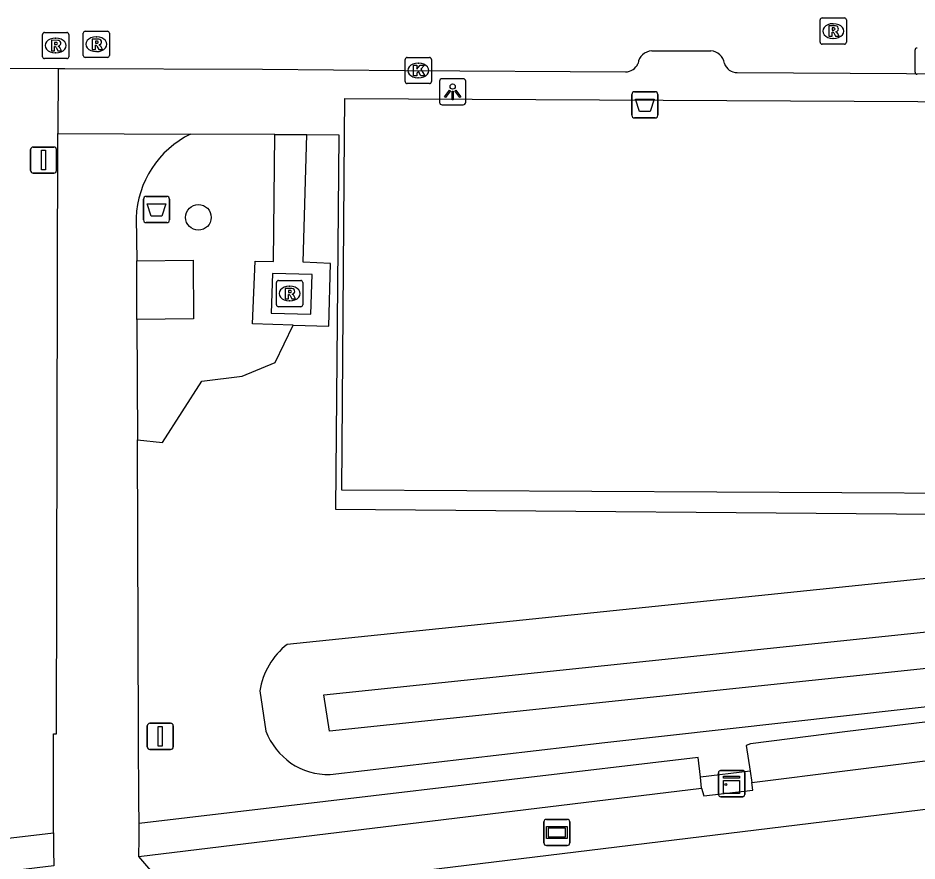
# Model space of a CAD drawing. Extents: x 161477 to 163040, y 383680 to 384868.
# Drawn here: x 161890.41 to 161924.76, y 384051.3 to 384083.51 of the extents above; entities that cross this region are included whole.
import ezdxf

# ---------------------------------------------------------------- set-up
doc = ezdxf.new("R2010")
doc.units = 0
for name, color, linetype in [('IMGEO_Afvalbak', 7, 'Continuous'), ('IMGEO_Boom', 7, 'Continuous'), ('IMGEO_Fietspad_gesloten', 7, 'Continuous'), ('IMGEO_Fietspad_open', 7, 'Continuous'), ('IMGEO_Groenvoorziening', 7, 'Continuous'), ('IMGEO_Haag', 7, 'Continuous'), ('IMGEO_Kast', 7, 'Continuous'), ('IMGEO_Kolk', 7, 'Continuous'), ('IMGEO_Lichtpunt', 7, 'Continuous'), ('IMGEO_Meer_plas_ven_vijver', 7, 'Continuous'), ('IMGEO_Pand', 7, 'Continuous'), ('IMGEO_Rijbaan_lokaal_open', 7, 'Continuous'), ('IMGEO_Rioolput', 7, 'Continuous'), ('IMGEO_Verkeersbordpaal', 7, 'Continuous'), ('IMGEO_Verklikker', 7, 'Continuous'), ('IMGEO_Voetpad_gesloten', 7, 'Continuous'), ('IMGEO_Voetpad_open', 7, 'Continuous')]:
    doc.layers.add(name, color=color, linetype=linetype)

msp = doc.modelspace()

# ---------------------------------------------------------------- linework, layer by layer
at = {"layer": 'IMGEO_Afvalbak'}
for p, q in [((161913.867, 384079.792), (161913.867, 384080.592)), ((161913.867, 384080.592), (161913.867, 384079.792)), ((161913.967, 384080.692), (161914.757, 384080.692)), ((161914.757, 384080.692), (161913.967, 384080.692)), ((161914.857, 384080.592), (161914.857, 384079.792)), ((161914.857, 384079.792), (161914.857, 384080.592)), ((161914.757, 384079.692), (161913.967, 384079.692)), ((161913.967, 384079.692), (161914.757, 384079.692)), ((161895.21, 384075.792), (161895.21, 384076.592)), ((161895.21, 384076.592), (161895.21, 384075.792)), ((161895.31, 384076.692), (161896.1, 384076.692)), ((161896.1, 384076.692), (161895.31, 384076.692)), ((161896.2, 384076.592), (161896.2, 384075.792)), ((161896.2, 384075.792), (161896.2, 384076.592)), ((161896.1, 384075.692), (161895.31, 384075.692)), ((161895.31, 384075.692), (161896.1, 384075.692))]:
    msp.add_line(p, q, dxfattribs=at)
for points in [[(161914.01, 384080.406), (161914.714, 384080.406), (161914.565, 384079.936), (161914.159, 384079.936), (161914.01, 384080.406)], [(161895.353, 384076.406), (161896.057, 384076.406), (161895.908, 384075.936), (161895.502, 384075.936), (161895.353, 384076.406)]]:
    msp.add_lwpolyline(points, dxfattribs=at)
for centre, start, end in [((161913.967, 384080.592), 90, 180), ((161913.967, 384080.592), 90, 180), ((161914.757, 384080.592), 0, 90), ((161914.757, 384080.592), 360, 90), ((161913.967, 384079.792), 180, 270), ((161913.967, 384079.792), 180, 270), ((161914.757, 384079.792), 270, 0), ((161914.757, 384079.792), 270, 0), ((161895.31, 384076.592), 90, 180), ((161895.31, 384076.592), 90, 180), ((161896.1, 384076.592), 0, 90), ((161896.1, 384076.592), 360, 90), ((161895.31, 384075.792), 180, 270), ((161895.31, 384075.792), 180, 270), ((161896.1, 384075.792), 270, 0), ((161896.1, 384075.792), 270, 0)]:
    msp.add_arc(centre, 0.1, start, end, dxfattribs=at)
at = {"layer": 'IMGEO_Boom'}
msp.add_circle((161897.306, 384075.892), 0.489, dxfattribs=at)
at = {"layer": 'IMGEO_Fietspad_gesloten'}
msp.add_lwpolyline([(162037.582, 384067.034), (162036.674, 384066.924), (162002.758, 384062.766), (162000, 384062.428), (161967.056, 384058.389), (161896.476, 384049.775)], dxfattribs=at)
at = {"layer": 'IMGEO_Fietspad_open'}
for points in [[(161891.768, 384052.371), (161891.77, 384053.173), (161891.776, 384056.158), (161891.888, 384056.155), (161891.942, 384079.096)], [(161891.942, 384079.096), (161897.004, 384079.075)], [(161894.925, 384075.881), (161894.952, 384074.237)], [(161894.96, 384071.994), (161894.952, 384074.237)], [(161894.96, 384071.994), (161894.977, 384067.394)], [(161895.037, 384052.736), (161895.031, 384053.614), (161895.016, 384055.979), (161895.02, 384056.148), (161894.977, 384067.394)], [(161895.034, 384051.475), (161895.041, 384052.157), (161895.037, 384052.736)], [(161891.768, 384052.371), (161891.774, 384051.718), (161891.78, 384051.119)], [(161896.476, 384049.775), (161895.034, 384051.475)]]:
    msp.add_lwpolyline(points, dxfattribs=at)
msp.add_arc((161898.668, 384075.718), 3.747, 116.3693, 177.5099, dxfattribs=at)
at = {"layer": 'IMGEO_Groenvoorziening'}
for points in [[(161894.977, 384067.394), (161895.938, 384067.29), (161897.439, 384069.639), (161898.975, 384069.825), (161900.236, 384070.343), (161900.93, 384071.773)], [(161955.697, 384065.254), (161900.694, 384059.573)], [(161902.335, 384054.602), (161912.831, 384055.823), (161958.883, 384060.974), (161958.747, 384062.264), (161958.576, 384063.876)], [(161899.651, 384057.801), (161899.882, 384056.265)]]:
    msp.add_lwpolyline(points, dxfattribs=at)
for centre, radius, start, end in [((161902.475, 384057.332), 2.863, 128.4731, 170.5647), ((161902.278, 384057.159), 2.557, 200.4553, 271.2745)]:
    msp.add_arc(centre, radius, start, end, dxfattribs=at)
at = {"layer": 'IMGEO_Haag'}
for points in [[(162038.737, 384070.163), (162002.248, 384065.704), (161960.413, 384060.87), (161922.11, 384056.25), (161918.395, 384055.773), (161918.236, 384055.715), (161918.381, 384054.734)], [(161918.446, 384054.301), (161922.11, 384054.757), (161945.247, 384057.634), (161960.6, 384059.493), (162005.124, 384064.883), (162038.896, 384068.971)], [(161916.484, 384054.507), (161916.402, 384055.251), (161895.037, 384052.736)], [(161895.034, 384051.475), (161916.531, 384054.083)], [(161891.78, 384051.119), (161849.248, 384045.991), (161826.315, 384043.257), (161826.166, 384044.649), (161891.768, 384052.371)]]:
    msp.add_lwpolyline(points, dxfattribs=at)
at = {"layer": 'IMGEO_Kast'}
for p, q in [((161917.178, 384053.83), (161917.178, 384054.671)), ((161917.178, 384054.671), (161917.178, 384053.83)), ((161917.253, 384054.755), (161918.094, 384054.755)), ((161918.094, 384054.755), (161917.253, 384054.755)), ((161918.178, 384054.68), (161918.178, 384053.839)), ((161918.178, 384053.839), (161918.178, 384054.68)), ((161918.103, 384053.755), (161917.262, 384053.755)), ((161917.262, 384053.755), (161918.103, 384053.755))]:
    msp.add_line(p, q, dxfattribs=at)
for points in [[(161917.373, 384054.545), (161917.973, 384054.545), (161917.973, 384054.46), (161917.373, 384054.46), (161917.373, 384054.545)], [(161917.373, 384054.37), (161917.973, 384054.37), (161917.973, 384053.881), (161917.373, 384053.881), (161917.373, 384054.37)]]:
    msp.add_lwpolyline(points, dxfattribs=at)
msp.add_circle((161917.457, 384054.219), 0.0377, dxfattribs=at)
for centre, start, end in [((161917.256, 384054.677), 92.4484, 184.2845), ((161917.256, 384054.677), 92.4484, 184.2845), ((161918.1, 384054.677), 2.4484, 94.2845), ((161918.1, 384054.677), 2.4484, 94.2845), ((161917.256, 384053.833), 182.4484, 274.2845), ((161917.256, 384053.833), 182.4484, 274.2845), ((161918.1, 384053.833), 272.4484, 4.2845), ((161918.1, 384053.833), 272.4484, 4.2845)]:
    msp.add_arc(centre, 0.0779, start, end, dxfattribs=at)
at = {"layer": 'IMGEO_Kolk'}
for p, q in [((161924.686, 384081.437), (161924.686, 384082.289)), ((161905.209, 384081.078), (161905.209, 384081.93)), ((161905.284, 384082.004), (161906.136, 384082.004)), ((161906.21, 384081.93), (161906.21, 384081.078)), ((161905.697, 384081.784), (161905.722, 384081.784)), ((161905.72, 384081.224), (161905.695, 384081.224)), ((161906.136, 384081.004), (161905.284, 384081.004))]:
    msp.add_line(p, q, dxfattribs=at)
for points in [[(161924.686, 384081.437), (161924.686, 384082.289)], [(161905.209, 384081.078), (161905.209, 384081.93)], [(161905.284, 384082.004), (161906.136, 384082.004)], [(161906.21, 384081.93), (161906.21, 384081.078)], [(161905.53, 384081.704), (161905.653, 384081.704), (161905.653, 384081.553), (161905.783, 384081.704), (161905.947, 384081.704), (161905.801, 384081.553), (161905.954, 384081.304), (161905.802, 384081.304), (161905.717, 384081.468), (161905.653, 384081.401), (161905.653, 384081.304), (161905.53, 384081.304), (161905.53, 384081.704)], [(161906.136, 384081.004), (161905.284, 384081.004)]]:
    msp.add_lwpolyline(points, dxfattribs=at)
for centre, start, end in [((161924.763, 384082.287), 91.552, 178.448), ((161924.763, 384082.287), 91.552, 178.448), ((161905.286, 384081.928), 91.552, 178.448), ((161905.286, 384081.928), 91.552, 178.448), ((161906.134, 384081.928), 1.552, 88.448), ((161906.134, 384081.928), 1.552, 88.448), ((161924.763, 384081.439), 181.552, 268.448), ((161924.763, 384081.439), 181.552, 268.448), ((161905.286, 384081.08), 181.552, 268.448), ((161905.286, 384081.08), 181.552, 268.448), ((161906.134, 384081.08), 271.552, 358.448), ((161906.134, 384081.08), 271.552, 358.448)]:
    msp.add_arc(centre, 0.0765, start, end, dxfattribs=at)
for centre, major_axis, ratio, start_param, end_param in [((161905.696, 384081.504), (-0.387, 0.002), 0.722429, 4.712389, 7.853982), ((161905.721, 384081.504), (-0.39, 0.002), 0.717154, 1.570796, 4.712389)]:
    msp.add_ellipse(centre, major_axis=major_axis, ratio=ratio, start_param=start_param, end_param=end_param, dxfattribs=at)
at = {"layer": 'IMGEO_Lichtpunt'}
for p, q in [((161906.521, 384081.094), (161906.521, 384080.287)), ((161906.521, 384081.094), (161906.521, 384080.287)), ((161907.423, 384081.189), (161906.615, 384081.189)), ((161907.423, 384081.189), (161906.615, 384081.189)), ((161907.517, 384080.287), (161907.517, 384081.094)), ((161907.517, 384080.287), (161907.517, 384081.094)), ((161906.615, 384080.193), (161907.423, 384080.193)), ((161906.615, 384080.193), (161907.423, 384080.193))]:
    msp.add_line(p, q, dxfattribs=at)
for points in [[(161906.895, 384080.758), (161906.934, 384080.73), (161906.746, 384080.468), (161906.708, 384080.495), (161906.895, 384080.758)], [(161906.997, 384080.71), (161907.044, 384080.71), (161907.044, 384080.388), (161906.997, 384080.388), (161906.997, 384080.71)], [(161907.107, 384080.73), (161907.145, 384080.757), (161907.332, 384080.495), (161907.293, 384080.467), (161907.107, 384080.73)]]:
    msp.add_lwpolyline(points, dxfattribs=at)
msp.add_circle((161907.02, 384080.892), 0.0994, dxfattribs=at)
for centre, start, end in [((161906.615, 384081.094), 90, 180), ((161906.615, 384081.094), 90, 180), ((161907.423, 384081.094), 0, 90), ((161907.423, 384081.094), 0, 90), ((161906.615, 384080.287), 180, 270), ((161906.615, 384080.287), 180, 270), ((161907.423, 384080.287), 270, 0), ((161907.423, 384080.287), 270, 360)]:
    msp.add_arc(centre, 0.0946, start, end, dxfattribs=at)
at = {"layer": 'IMGEO_Meer_plas_ven_vijver'}
msp.add_lwpolyline([(161902.312, 384056.265), (161902.1, 384057.645), (161954.86, 384063.165), (161955.093, 384061.806), (161902.312, 384056.265)], dxfattribs=at)
at = {"layer": 'IMGEO_Pand'}
msp.add_lwpolyline([(161946.625, 384070.228), (161926.714, 384070.332), (161926.667, 384065.338), (161902.781, 384065.468), (161902.893, 384079.051), (161902.904, 384080.434), (161946.686, 384080.203), (161946.625, 384070.228)], dxfattribs=at)
at = {"layer": 'IMGEO_Rijbaan_lokaal_open'}
for points in [[(161914.63, 384082.252), (161916.884, 384082.256)], [(161886.537, 384081.602), (161888.039, 384081.596), (161891.948, 384081.586)], [(161891.948, 384081.586), (161892.202, 384081.585), (161899.76, 384081.554), (161905.177, 384081.508), (161913.625, 384081.451)], [(161917.889, 384081.427), (161924.36, 384081.386), (161931.914, 384081.333)]]:
    msp.add_lwpolyline(points, dxfattribs=at)
for centre, radius, start, end in [((161914.648, 384081.701), 0.551, 91.8384, 172.7198), ((161916.841, 384081.691), 0.567, 8.3606, 85.6444), ((161913.624, 384081.966), 0.515, 270.0781, 337.7453), ((161917.883, 384081.935), 0.508, 198.5825, 270.632)]:
    msp.add_arc(centre, radius, start, end, dxfattribs=at)
at = {"layer": 'IMGEO_Rioolput'}
for p, q in [((161921.06, 384082.585), (161921.06, 384083.437)), ((161921.135, 384083.511), (161921.987, 384083.511)), ((161921.548, 384083.291), (161921.573, 384083.291)), ((161922.061, 384083.437), (161922.061, 384082.585)), ((161891.426, 384082.959), (161892.278, 384082.959)), ((161892.908, 384082.081), (161892.908, 384082.933)), ((161892.983, 384083.007), (161893.835, 384083.007)), ((161893.909, 384082.933), (161893.909, 384082.081)), ((161891.351, 384082.033), (161891.351, 384082.885)), ((161891.839, 384082.739), (161891.864, 384082.739)), ((161892.352, 384082.885), (161892.352, 384082.033)), ((161893.396, 384082.787), (161893.421, 384082.787)), ((161921.571, 384082.731), (161921.546, 384082.731)), ((161921.987, 384082.511), (161921.135, 384082.511)), ((161892.278, 384081.959), (161891.426, 384081.959)), ((161891.862, 384082.179), (161891.837, 384082.179)), ((161893.835, 384082.007), (161892.983, 384082.007)), ((161893.419, 384082.227), (161893.394, 384082.227)), ((161900.289, 384072.554), (161900.289, 384073.406)), ((161900.364, 384073.48), (161901.216, 384073.48)), ((161901.29, 384073.406), (161901.29, 384072.554)), ((161900.777, 384073.26), (161900.802, 384073.26)), ((161900.8, 384072.7), (161900.775, 384072.7)), ((161901.216, 384072.48), (161900.364, 384072.48))]:
    msp.add_line(p, q, dxfattribs=at)
for points in [[(161921.06, 384082.585), (161921.06, 384083.437)], [(161921.135, 384083.511), (161921.987, 384083.511)], [(161922.061, 384083.437), (161922.061, 384082.585)], [(161891.426, 384082.959), (161892.278, 384082.959)], [(161892.908, 384082.081), (161892.908, 384082.933)], [(161892.983, 384083.007), (161893.835, 384083.007)], [(161893.909, 384082.933), (161893.909, 384082.081)], [(161921.649, 384083.209), (161921.397, 384083.211), (161921.397, 384082.811)], [(161921.397, 384082.811), (161921.521, 384082.811), (161921.521, 384082.973), (161921.532, 384082.973)], [(161921.575, 384083.13), (161921.521, 384083.13), (161921.521, 384083.049)], [(161921.521, 384083.049), (161921.573, 384083.049)], [(161921.579, 384082.944), (161921.65, 384082.811), (161921.79, 384082.811), (161921.725, 384082.937)], [(161891.351, 384082.033), (161891.351, 384082.885)], [(161891.94, 384082.657), (161891.688, 384082.659), (161891.688, 384082.259)], [(161892.352, 384082.885), (161892.352, 384082.033)], [(161893.497, 384082.705), (161893.245, 384082.707), (161893.245, 384082.307)], [(161893.423, 384082.626), (161893.369, 384082.626), (161893.369, 384082.545)], [(161891.688, 384082.259), (161891.812, 384082.259), (161891.812, 384082.421), (161891.823, 384082.421)], [(161891.866, 384082.578), (161891.812, 384082.578), (161891.812, 384082.497)], [(161891.812, 384082.497), (161891.864, 384082.497)], [(161891.87, 384082.392), (161891.941, 384082.259), (161892.081, 384082.259), (161892.016, 384082.385)], [(161893.245, 384082.307), (161893.369, 384082.307), (161893.369, 384082.469), (161893.38, 384082.469)], [(161893.369, 384082.545), (161893.421, 384082.545)], [(161893.427, 384082.44), (161893.498, 384082.307), (161893.638, 384082.307), (161893.573, 384082.433)], [(161921.987, 384082.511), (161921.135, 384082.511)], [(161892.278, 384081.959), (161891.426, 384081.959)], [(161893.835, 384082.007), (161892.983, 384082.007)], [(161900.289, 384072.554), (161900.289, 384073.406)], [(161900.364, 384073.48), (161901.216, 384073.48)], [(161901.29, 384073.406), (161901.29, 384072.554)], [(161900.878, 384073.178), (161900.626, 384073.18), (161900.626, 384072.78)], [(161900.804, 384073.099), (161900.75, 384073.099), (161900.75, 384073.018)], [(161900.75, 384073.018), (161900.802, 384073.018)], [(161900.626, 384072.78), (161900.75, 384072.78), (161900.75, 384072.942), (161900.761, 384072.942)], [(161900.808, 384072.913), (161900.879, 384072.78), (161901.019, 384072.78), (161900.954, 384072.906)], [(161901.216, 384072.48), (161900.364, 384072.48)]]:
    msp.add_lwpolyline(points, dxfattribs=at)
for centre, radius, start, end in [((161921.137, 384083.435), 0.0765, 91.552, 178.448), ((161921.137, 384083.435), 0.0765, 91.552, 178.448), ((161921.985, 384083.435), 0.0765, 1.552, 88.448), ((161921.985, 384083.435), 0.0765, 1.552, 88.448), ((161891.428, 384082.883), 0.0765, 91.552, 178.448), ((161891.428, 384082.883), 0.0765, 91.552, 178.448), ((161892.276, 384082.883), 0.0765, 1.552, 88.448), ((161892.276, 384082.883), 0.0765, 1.552, 88.448), ((161892.985, 384082.931), 0.0765, 91.552, 178.448), ((161892.985, 384082.931), 0.0765, 91.552, 178.448), ((161893.833, 384082.931), 0.0765, 1.552, 88.448), ((161893.833, 384082.931), 0.0765, 1.552, 88.448), ((161921.531, 384082.92), 0.0533, 26.0293, 88.6989), ((161921.557, 384083.238), 0.19, 274.7715, 282.9687), ((161921.581, 384083.034), 0.0964, 77.0061, 93.1865), ((161921.595, 384083.091), 0.0378, 276.6634, 79.6772), ((161921.648, 384083.099), 0.109, 350.3612, 89.416), ((161921.646, 384083.099), 0.112, 277.5842, 350.9817), ((161921.63, 384082.884), 0.108, 29.5134, 73.7905), ((161891.939, 384082.547), 0.109, 350.3612, 89.416), ((161893.429, 384082.53), 0.0964, 77.0061, 93.1865), ((161893.443, 384082.587), 0.0378, 276.6634, 79.6772), ((161893.496, 384082.595), 0.109, 350.3612, 89.416), ((161891.822, 384082.368), 0.0533, 26.0293, 88.6989), ((161891.848, 384082.686), 0.19, 274.7715, 282.9687), ((161891.872, 384082.482), 0.0964, 77.0061, 93.1865), ((161891.886, 384082.539), 0.0378, 276.6634, 79.6772), ((161891.937, 384082.547), 0.112, 277.5842, 350.9817), ((161891.921, 384082.332), 0.108, 29.5134, 73.7905), ((161893.379, 384082.416), 0.0533, 26.0293, 88.6989), ((161893.405, 384082.734), 0.19, 274.7715, 282.9687), ((161893.494, 384082.595), 0.112, 277.5842, 350.9817), ((161893.478, 384082.38), 0.108, 29.5134, 73.7905), ((161921.137, 384082.587), 0.0765, 181.552, 268.448), ((161921.137, 384082.587), 0.0765, 181.552, 268.448), ((161921.985, 384082.587), 0.0765, 271.552, 358.448), ((161921.985, 384082.587), 0.0765, 271.552, 358.448), ((161891.428, 384082.035), 0.0765, 181.552, 268.448), ((161891.428, 384082.035), 0.0765, 181.552, 268.448), ((161892.276, 384082.035), 0.0765, 271.552, 358.448), ((161892.276, 384082.035), 0.0765, 271.552, 358.448), ((161892.985, 384082.083), 0.0765, 181.552, 268.448), ((161892.985, 384082.083), 0.0765, 181.552, 268.448), ((161893.833, 384082.083), 0.0765, 271.552, 358.448), ((161893.833, 384082.083), 0.0765, 271.552, 358.448), ((161900.366, 384073.404), 0.0765, 91.552, 178.448), ((161900.366, 384073.404), 0.0765, 91.552, 178.448), ((161901.214, 384073.404), 0.0765, 1.552, 88.448), ((161901.214, 384073.404), 0.0765, 1.552, 88.448), ((161900.786, 384073.207), 0.19, 274.7715, 282.9687), ((161900.81, 384073.003), 0.0964, 77.0061, 93.1865), ((161900.824, 384073.06), 0.0378, 276.6634, 79.6772), ((161900.877, 384073.068), 0.109, 350.3612, 89.416), ((161900.875, 384073.068), 0.112, 277.5842, 350.9817), ((161900.76, 384072.889), 0.0533, 26.0293, 88.6989), ((161900.859, 384072.853), 0.108, 29.5134, 73.7905), ((161900.366, 384072.556), 0.0765, 181.552, 268.448), ((161900.366, 384072.556), 0.0765, 181.552, 268.448), ((161901.214, 384072.556), 0.0765, 271.552, 358.448), ((161901.214, 384072.556), 0.0765, 271.552, 358.448)]:
    msp.add_arc(centre, radius, start, end, dxfattribs=at)
for centre, major_axis, ratio, start_param, end_param in [((161921.547, 384083.011), (-0.387, 0.002), 0.722429, 4.712389, 7.853982), ((161921.572, 384083.011), (-0.39, 0.002), 0.717154, 1.570796, 4.712389), ((161891.838, 384082.459), (-0.387, 0.002), 0.722429, 4.712389, 7.853982), ((161891.863, 384082.459), (-0.39, 0.002), 0.717154, 1.570796, 4.712389), ((161893.395, 384082.507), (-0.387, 0.002), 0.722429, 4.712389, 7.853982), ((161893.42, 384082.507), (-0.39, 0.002), 0.717154, 1.570796, 4.712389), ((161900.776, 384072.98), (-0.387, 0.002), 0.722429, 4.712389, 7.853982), ((161900.801, 384072.98), (-0.39, 0.002), 0.717154, 1.570796, 4.712389)]:
    msp.add_ellipse(centre, major_axis=major_axis, ratio=ratio, start_param=start_param, end_param=end_param, dxfattribs=at)
at = {"layer": 'IMGEO_Verkeersbordpaal'}
for p, q in [((161890.895, 384077.68), (161890.895, 384078.48)), ((161890.895, 384078.48), (161890.895, 384077.68)), ((161890.995, 384078.58), (161891.785, 384078.58)), ((161891.785, 384078.58), (161890.995, 384078.58)), ((161891.885, 384078.48), (161891.885, 384077.68)), ((161891.885, 384077.68), (161891.885, 384078.48)), ((161891.785, 384077.58), (161890.995, 384077.58)), ((161890.995, 384077.58), (161891.785, 384077.58)), ((161895.455, 384056.56), (161896.245, 384056.56)), ((161896.245, 384056.56), (161895.455, 384056.56)), ((161895.355, 384055.66), (161895.355, 384056.46)), ((161895.355, 384056.46), (161895.355, 384055.66)), ((161896.345, 384056.46), (161896.345, 384055.66)), ((161896.345, 384055.66), (161896.345, 384056.46)), ((161896.245, 384055.56), (161895.455, 384055.56)), ((161895.455, 384055.56), (161896.245, 384055.56))]:
    msp.add_line(p, q, dxfattribs=at)
for points in [[(161891.315, 384078.455), (161891.465, 384078.455), (161891.465, 384077.705), (161891.315, 384077.705), (161891.315, 384078.455)], [(161895.775, 384056.435), (161895.925, 384056.435), (161895.925, 384055.685), (161895.775, 384055.685), (161895.775, 384056.435)]]:
    msp.add_lwpolyline(points, dxfattribs=at)
for centre, start, end in [((161890.995, 384078.48), 90, 180), ((161890.995, 384078.48), 90, 180), ((161891.785, 384078.48), 0, 90), ((161891.785, 384078.48), 360, 90), ((161890.995, 384077.68), 180, 270), ((161890.995, 384077.68), 180, 270), ((161891.785, 384077.68), 270, 0), ((161891.785, 384077.68), 270, 0), ((161895.455, 384056.46), 90, 180), ((161895.455, 384056.46), 90, 180), ((161896.245, 384056.46), 0, 90), ((161896.245, 384056.46), 360, 90), ((161895.455, 384055.66), 180, 270), ((161895.455, 384055.66), 180, 270), ((161896.245, 384055.66), 270, 0), ((161896.245, 384055.66), 270, 0)]:
    msp.add_arc(centre, 0.1, start, end, dxfattribs=at)
at = {"layer": 'IMGEO_Verklikker'}
for p, q in [((161910.505, 384051.99), (161910.505, 384052.79)), ((161910.505, 384052.79), (161910.505, 384051.99)), ((161910.605, 384052.89), (161911.395, 384052.89)), ((161911.395, 384052.89), (161910.605, 384052.89)), ((161911.495, 384052.79), (161911.495, 384051.99)), ((161911.495, 384051.99), (161911.495, 384052.79)), ((161911.395, 384051.89), (161910.605, 384051.89)), ((161910.605, 384051.89), (161911.395, 384051.89))]:
    msp.add_line(p, q, dxfattribs=at)
for points in [[(161910.606, 384052.622), (161911.394, 384052.622), (161911.394, 384052.158), (161910.606, 384052.158), (161910.606, 384052.622)], [(161910.671, 384052.557), (161910.671, 384052.223), (161911.329, 384052.223), (161911.329, 384052.557), (161910.671, 384052.557)]]:
    msp.add_lwpolyline(points, dxfattribs=at)
for centre, start, end in [((161910.605, 384052.79), 90, 180), ((161910.605, 384052.79), 90, 180), ((161911.395, 384052.79), 0, 90), ((161911.395, 384052.79), 360, 90), ((161910.605, 384051.99), 180, 270), ((161910.605, 384051.99), 180, 270), ((161911.395, 384051.99), 270, 0), ((161911.395, 384051.99), 270, 0)]:
    msp.add_arc(centre, 0.1, start, end, dxfattribs=at)
at = {"layer": 'IMGEO_Voetpad_gesloten'}
msp.add_lwpolyline([(161901.602, 384072.192), (161901.647, 384073.703), (161900.136, 384073.748), (161900.091, 384072.237), (161901.602, 384072.192)], dxfattribs=at)
at = {"layer": 'IMGEO_Voetpad_open'}
for points in [[(161891.948, 384081.586), (161891.942, 384079.096)], [(161900.231, 384079.062), (161897.004, 384079.075)], [(161900.93, 384071.773), (161899.376, 384071.825), (161899.471, 384074.222), (161900.179, 384074.201), (161900.231, 384079.062)], [(161900.231, 384079.062), (161901.444, 384079.057)], [(161900.93, 384071.773), (161902.29, 384071.733), (161902.354, 384074.133), (161901.304, 384074.177), (161901.444, 384079.057)], [(161901.444, 384079.057), (161902.667, 384079.052), (161902.543, 384064.74), (161927.03, 384064.544), (161927.108, 384069.557), (161947.961, 384069.478), (161947.988, 384075.327)], [(161894.952, 384074.237), (161897.102, 384074.251), (161897.119, 384072.009), (161894.96, 384071.994)], [(161918.381, 384054.734), (161916.484, 384054.507)], [(161916.531, 384054.083), (161916.484, 384054.507)], [(161918.381, 384054.734), (161918.446, 384054.301)], [(161916.531, 384054.083), (161916.62, 384053.79), (161918.491, 384054.006), (161918.446, 384054.301)]]:
    msp.add_lwpolyline(points, dxfattribs=at)

doc.saveas('drawing.dxf')
